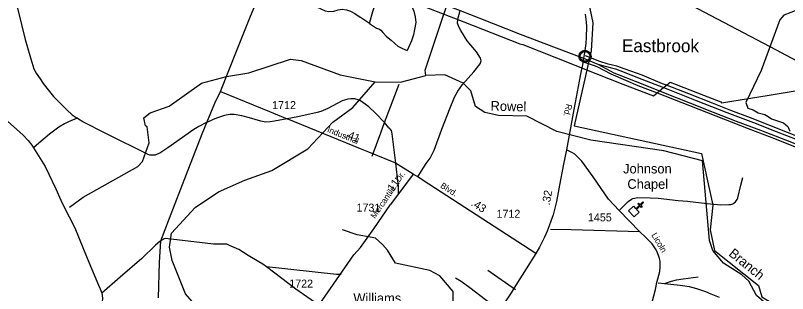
# Model space of a CAD drawing. Extents: x 2104537 to 2336408, y 34176 to 229611.
# Drawn here: x 2278778 to 2290829, y 188935 to 193279 of the extents above; entities that cross this region are included whole.
import ezdxf

# ---------------------------------------------------------------- set-up
doc = ezdxf.new("R2010")
doc.units = 0
for name, color, linetype in [('Exist Boundary Political City Limit New', 7, 'Continuous'), ('Exist Civil Demographics City Label', 7, 'Continuous'), ('Exist Civil Demographics Community CELL', 7, 'Continuous'), ('Exist Cultural Cemetery Label', 7, 'Continuous'), ('Exist Cultural Church CELL', 7, 'Continuous'), ('Exist Cultural Church Label', 7, 'Continuous'), ('Exist Hydrographic Creek Single Shore', 7, 'Continuous'), ('Exist Hydrographic Misc Water Feature', 7, 'Continuous'), ('Exist Railroad Mainline', 7, 'Continuous'), ('Exist Railroad Siding', 7, 'Continuous'), ('Exist Road Non-System Type 51', 7, 'Continuous'), ('Exist Road Secondary Mileage Hundredths English Label', 7, 'Continuous'), ('Exist Road Secondary Type 51 Attributed', 7, 'Continuous'), ('Exist Road Secondary Type 51 Label', 7, 'Continuous'), ('Exist Road Secondary Type 51 Number Label', 7, 'Continuous'), ('Exist Utilities Electrical Transmission Line', 7, 'Continuous'), ('Map Preparation Boundary City Limit Buffer Line', 7, 'Continuous'), ('Old_Level_32', 7, 'Continuous')]:
    doc.layers.add(name, color=color, linetype=linetype)

msp = doc.modelspace()

# ---------------------------------------------------------------- linework, layer by layer
at = {"layer": 'Exist Boundary Political City Limit New'}
for points in [[(2287615, 194018), (2287792, 193164), (2287765, 192726), (2287496, 191556), (2289487, 191125), (2289664, 190317), (2289622, 189932)], [(2289622, 189932), (2289691, 189609), (2290376, 189063), (2290430, 188886), (2290745, 188693), (2290952, 187793), (2290656, 186877), (2290818, 186169), (2291264, 186031)]]:
    msp.add_lwpolyline(points, dxfattribs=at)
at = {"layer": 'Exist Civil Demographics Community CELL'}
msp.add_lwpolyline([(2287589, 192652), (2287590, 192658), (2287592, 192664), (2287595, 192671), (2287598, 192677), (2287601, 192683), (2287605, 192688), (2287609, 192692), (2287614, 192697), (2287619, 192702), (2287625, 192705), (2287629, 192708), (2287635, 192711), (2287640, 192713), (2287646, 192715), (2287650, 192716), (2287655, 192717), (2287659, 192717), (2287665, 192718), (2287670, 192717), (2287675, 192717), (2287680, 192716), (2287685, 192715), (2287690, 192714), (2287695, 192712), (2287702, 192709), (2287708, 192706), (2287713, 192702), (2287719, 192698), (2287722, 192695), (2287726, 192691), (2287730, 192686), (2287733, 192681), (2287736, 192676), (2287738, 192671), (2287741, 192666), (2287742, 192661), (2287743, 192657), (2287744, 192651), (2287745, 192646), (2287745, 192640), (2287745, 192634), (2287745, 192628), (2287744, 192623), (2287742, 192617), (2287740, 192611), (2287738, 192606), (2287735, 192600), (2287731, 192594), (2287728, 192590), (2287724, 192585), (2287718, 192580), (2287713, 192576), (2287708, 192572), (2287704, 192570), (2287697, 192567), (2287690, 192564), (2287684, 192563), (2287678, 192561), (2287673, 192561), (2287669, 192561), (2287663, 192561), (2287659, 192561), (2287653, 192562), (2287647, 192563), (2287643, 192564), (2287637, 192566), (2287633, 192568), (2287629, 192570), (2287622, 192574), (2287617, 192579), (2287612, 192583), (2287607, 192588), (2287604, 192592), (2287601, 192596), (2287597, 192603), (2287595, 192607), (2287594, 192611), (2287591, 192619), (2287589, 192626), (2287589, 192631), (2287588, 192638), (2287588, 192642), (2287589, 192649)], close=True, dxfattribs=at)
for radius in [94.3, 76.7]:
    msp.add_circle((2287667, 192640), radius, dxfattribs=at)
at = {"layer": 'Exist Cultural Church CELL'}
msp.add_lwpolyline([(2288422, 190302), (2288462, 190261), (2288516, 190314), (2288494, 190337), (2288505, 190348), (2288528, 190325), (2288571, 190367), (2288582, 190356), (2288539, 190314), (2288561, 190291), (2288550, 190280), (2288527, 190303), (2288473, 190250), (2288513, 190208), (2288436, 190134), (2288345, 190228)], close=True, dxfattribs=at)
at = {"layer": 'Exist Hydrographic Creek Single Shore'}
for points in [[(2291941, 194170), (2291923, 194099), (2291930, 193962), (2291948, 193853), (2291930, 193792), (2291880, 193737), (2291778, 193694), (2291717, 193672), (2291326, 193497), (2290878, 193323), (2290773, 193283), (2290708, 193212), (2290415, 192420), (2290180, 191918), (2290209, 191832), (2290292, 191803), (2290368, 191759), (2290473, 191730), (2290527, 191701), (2290578, 191665), (2290657, 191636), (2290766, 191600), (2290834, 191546), (2290863, 191473)], [(2290842, 188228), (2290739, 188509), (2290621, 188665), (2290344, 188907), (2290225, 189129), (2290116, 189229), (2289831, 189409), (2289663, 189606), (2289611, 189764), (2289500, 191006), (2288898, 191165), (2287756, 191329), (2287230, 191467), (2286761, 191705), (2286319, 191717), (2286102, 191764), (2285960, 191855), (2285883, 192103), (2285765, 192220), (2285480, 192350), (2285181, 192340)], [(2285994, 188191), (2285959, 188442), (2285656, 188663), (2285608, 188770), (2285611, 188966), (2285404, 189210), (2285247, 189297), (2284709, 189409), (2284583, 189614), (2284508, 189702), (2284400, 189802), (2284343, 189810), (2284112, 189852), (2283885, 189933)]]:
    msp.add_lwpolyline(points, dxfattribs=at)
at = {"layer": 'Exist Hydrographic Misc Water Feature'}
for points in [[(2290557, 192789), (2287577, 194359), (2286800, 194611), (2286383, 194674), (2284549, 194822), (2284408, 194805)], [(2285181, 192340), (2285171, 192422), (2285755, 194175), (2284433, 194771), (2284408, 194805)], [(2293118, 191474), (2293027, 191479), (2290557, 192789)], [(2279619, 190286), (2279834, 190440), (2280688, 190921), (2280762, 190999), (2280867, 191289), (2280832, 191539), (2280807, 191555), (2280780, 191681), (2280880, 191757), (2281179, 191860), (2281683, 192221), (2282074, 192325), (2282423, 192380), (2283071, 192594), (2283238, 192577), (2283848, 192352), (2284390, 192240)], [(2284390, 192240), (2284790, 192236), (2285181, 192340)], [(2281641, 188689), (2281431, 188929), (2281226, 189451), (2281183, 189659), (2281214, 189878), (2281585, 190281), (2281949, 190526), (2282356, 190705), (2282779, 190858), (2283342, 191198), (2283730, 191610), (2284044, 191843), (2284390, 192240)]]:
    msp.add_lwpolyline(points, dxfattribs=at)
at = {"layer": 'Exist Railroad Mainline'}
msp.add_line((2287646, 192614), (2287870, 192518), dxfattribs=at)
for points in [[(2277817, 196438), (2278159, 196303), (2278160, 196303), (2278727, 196082), (2279326, 195851), (2280156, 195531), (2281052, 195171), (2281669, 194930), (2282343, 194668), (2283047, 194394), (2283682, 194148), (2284159, 193961), (2284286, 193911), (2284887, 193682), (2285524, 193431), (2285717, 193356), (2286012, 193241), (2286657, 192986), (2287217, 192773), (2287646, 192614)], [(2287870, 192518), (2288059, 192466), (2288143, 192445), (2288211, 192420), (2288555, 192282), (2288892, 192152), (2288961, 192125), (2289403, 191952), (2289881, 191765), (2290295, 191605), (2290650, 191466), (2290972, 191340)]]:
    msp.add_lwpolyline(points, dxfattribs=at)
at = {"layer": 'Exist Railroad Siding'}
msp.add_lwpolyline([(2287870, 192518), (2288061, 192412), (2288118, 192381), (2288184, 192356), (2288449, 192253), (2288831, 192100), (2288895, 192074), (2289315, 191907), (2289669, 191767), (2290026, 191629), (2290406, 191486), (2290798, 191336), (2291366, 191113)], dxfattribs=at)
at = {"layer": 'Exist Road Non-System Type 51'}
for p, q in [((2284164, 189657), (2284060, 189540)), ((2286152, 189303), (2286584, 189000)), ((2288809, 189101), (2288908, 189092))]:
    msp.add_line(p, q, dxfattribs=at)
for points in [[(2284159, 193769), (2284162, 193768), (2284327, 193701), (2284462, 193654), (2284762, 193540), (2284860, 193504), (2284923, 193463), (2284964, 193421), (2284995, 193344), (2285016, 193256), (2285026, 193167), (2285005, 193059), (2284990, 192976), (2284959, 192883), (2284894, 192730)], [(2281979, 192089), (2282236, 192747), (2282449, 193269), (2282599, 193633)], [(2284437, 193610), (2284353, 193335), (2284306, 193167), (2284304, 193155)], [(2278812, 193395), (2278872, 193136), (2278932, 192902), (2279004, 192653), (2279066, 192446), (2279101, 192376), (2279162, 192287), (2279213, 192216), (2279290, 192115), (2279373, 192014), (2279481, 191901), (2279578, 191807), (2279665, 191729), (2279742, 191672)], [(2283468, 193416), (2283546, 193380), (2283613, 193349), (2283670, 193338), (2283748, 193344), (2283815, 193364), (2283877, 193375), (2283944, 193369), (2284007, 193344), (2284074, 193307), (2284160, 193252)], [(2285682, 193213), (2285686, 193243), (2285712, 193336), (2285717, 193356)], [(2284160, 193252), (2284162, 193250), (2284286, 193167), (2284304, 193155)], [(2285056, 190758), (2285117, 190851), (2285189, 190965), (2285251, 191048), (2285313, 191177), (2285432, 191503), (2285562, 191834), (2285629, 192005), (2285681, 192098), (2285753, 192202), (2285934, 192399), (2286033, 192523), (2286048, 192570), (2286038, 192611), (2285976, 192709), (2285826, 192880), (2285727, 193046), (2285696, 193103), (2285675, 193160), (2285682, 193213)], [(2284304, 193155), (2284415, 193079), (2284462, 193064), (2284483, 193048), (2284514, 193012), (2284571, 192950), (2284643, 192893), (2284700, 192841), (2284747, 192800), (2284819, 192764), (2284894, 192730)], [(2288938, 192190), (2288878, 192213), (2288559, 192344), (2288293, 192442), (2288162, 192485), (2288030, 192519), (2287900, 192560), (2287673, 192646)], [(2277015, 191901), (2277136, 192049), (2277201, 192142), (2277277, 192246), (2277400, 192402), (2277422, 192424), (2277461, 192453), (2277483, 192463), (2277517, 192470), (2277561, 192472), (2277597, 192471), (2277631, 192466), (2277665, 192455), (2277705, 192433), (2277748, 192400), (2277849, 192310), (2277945, 192234), (2278286, 191948), (2278796, 191504), (2278899, 191410), (2278975, 191326), (2279034, 191251), (2279061, 191209)], [(2287655, 192550), (2287808, 192497), (2287852, 192479), (2288069, 192366), (2288298, 192266), (2288491, 192185), (2288792, 192068)], [(2284503, 191642), (2284539, 191605), (2284769, 192205)], [(2293055, 190579), (2292741, 190699), (2291922, 191022), (2291637, 191137), (2291477, 191197), (2290827, 191450), (2290249, 191681), (2289942, 191796), (2289655, 191908), (2289290, 192054), (2288938, 192190)], [(2281767, 191607), (2281890, 191910), (2281979, 192089)], [(2281979, 192089), (2282743, 191778), (2283020, 191664)], [(2284162, 191945), (2284158, 191947), (2284128, 191960), (2284073, 191976), (2284014, 191977), (2283967, 191971), (2283914, 191958), (2283878, 191943), (2283652, 191823), (2283544, 191779), (2283489, 191762), (2283187, 191695), (2283020, 191664)], [(2288792, 192068), (2290212, 191514), (2290650, 191347), (2291442, 191031), (2292002, 190812), (2292114, 190765), (2293061, 190401)], [(2284539, 191605), (2284397, 191754), (2284294, 191849), (2284237, 191894), (2284162, 191945)], [(2279742, 191672), (2279604, 191615), (2279541, 191584), (2279453, 191535), (2279311, 191427), (2279143, 191283), (2279061, 191209)], [(2281767, 191607), (2281761, 191605), (2281639, 191542), (2281564, 191499), (2281155, 191212), (2281079, 191161), (2281029, 191130), (2280989, 191112), (2280957, 191099), (2280931, 191095), (2280877, 191098), (2280851, 191108), (2280199, 191430), (2279830, 191619), (2279760, 191658), (2279742, 191672)], [(2283020, 191664), (2282820, 191628), (2282752, 191619), (2282684, 191614), (2282610, 191630), (2282432, 191681), (2282311, 191712), (2282191, 191733), (2282163, 191734), (2282125, 191733), (2282041, 191717), (2281932, 191680), (2281864, 191653), (2281767, 191607)], [(2284605, 191525), (2284539, 191605), (2284503, 191642)], [(2281047, 189760), (2281180, 190115), (2281449, 190800), (2281694, 191429), (2281767, 191607)], [(2284343, 191083), (2284483, 191448), (2284539, 191605)], [(2284605, 191525), (2284640, 191481), (2284651, 191429), (2284710, 190971)], [(2279061, 191209), (2279242, 190922), (2279408, 190569), (2279485, 190396), (2279568, 190220), (2279618, 190133), (2279705, 189962), (2279895, 189487), (2280075, 189065), (2280101, 189011), (2280127, 188942)], [(2284710, 190971), (2284722, 190880), (2284753, 190608), (2284752, 190506), (2284751, 190486)], [(2288200, 190231), (2288342, 190371), (2288394, 190411), (2288416, 190421), (2288492, 190434), (2288682, 190431), (2288808, 190424), (2289120, 190389), (2289268, 190376), (2289575, 190343), (2289789, 190323), (2289911, 190324), (2289943, 190328), (2289973, 190339), (2289996, 190351), (2290014, 190367), (2290044, 190405), (2290054, 190431), (2290098, 190626), (2290131, 190750)], [(2284164, 189657), (2284370, 189946), (2284633, 190325)], [(2287127, 189942), (2287454, 189935), (2288518, 189906)], [(2281047, 189760), (2281032, 189748), (2280964, 189689), (2280751, 189485), (2280411, 189192), (2280127, 188942)], [(2281012, 188871), (2281025, 189421), (2281047, 189760)], [(2283513, 188752), (2283154, 189004), (2282695, 189350), (2282639, 189395), (2282578, 189429), (2282409, 189530), (2282264, 189625), (2282118, 189687), (2282079, 189704), (2281870, 189709), (2281121, 189794), (2281099, 189789), (2281081, 189781), (2281061, 189770), (2281047, 189760)], [(2283861, 189232), (2283788, 189232), (2282695, 189350)], [(2286359, 188650), (2285872, 189026), (2285735, 189125), (2285646, 189176)], [(2288908, 189092), (2289019, 189128), (2289095, 189149), (2289199, 189167), (2289432, 189194)], [(2288908, 189092), (2289152, 189068), (2289224, 189057), (2289294, 189043), (2289408, 189012), (2289550, 188965), (2289631, 188930), (2289761, 188877)], [(2280127, 188942), (2280136, 188862), (2280127, 188736), (2280091, 188463)]]:
    msp.add_lwpolyline(points, dxfattribs=at)
at = {"layer": 'Exist Road Secondary Type 51 Attributed'}
msp.add_line((2284985, 190801), (2284633, 190325), dxfattribs=at)
for points in [[(2287670, 193297), (2287688, 193174), (2287692, 193106), (2287688, 192932), (2287682, 192843), (2287662, 192697), (2287646, 192614)], [(2287646, 192614), (2287628, 192510), (2287610, 192413), (2287594, 192334), (2287484, 191755), (2287379, 191179)], [(2284985, 190801), (2284710, 190971), (2284691, 190983), (2284292, 191146), (2284162, 191198), (2283020, 191664)], [(2287379, 191179), (2287331, 190955), (2287313, 190847), (2287285, 190713), (2287223, 190372), (2287170, 190165), (2287136, 190066), (2287109, 189991), (2287076, 189909), (2287035, 189814), (2286958, 189660), (2286900, 189560)], [(2288682, 188679), (2288766, 189000), (2288791, 189107), (2288835, 189279), (2288842, 189349), (2288841, 189439), (2288832, 189481), (2288817, 189529), (2288788, 189595), (2288769, 189634), (2288714, 189712), (2288617, 189811), (2288518, 189906), (2288200, 190231), (2288036, 190412), (2287794, 190757), (2287619, 191004), (2287542, 191083), (2287511, 191113), (2287473, 191135), (2287441, 191150), (2287379, 191179)], [(2286900, 189560), (2285144, 190703), (2285056, 190758), (2284985, 190801)], [(2282342, 186945), (2282358, 187052), (2282384, 187111), (2282447, 187215), (2284060, 189540)], [(2286900, 189560), (2286751, 189321), (2286590, 189068), (2286513, 188948), (2286321, 188653), (2285942, 188056), (2285827, 187878), (2285741, 187747), (2285709, 187691), (2285664, 187622)]]:
    msp.add_lwpolyline(points, dxfattribs=at)
at = {"layer": 'Exist Utilities Electrical Transmission Line'}
for p, q in [((2288792, 192068), (2288831, 192100)), ((2288831, 192100), (2288892, 192152)), ((2288892, 192152), (2288938, 192190))]:
    msp.add_line(p, q, dxfattribs=at)
for points in [[(2284159, 193805), (2284980, 193487), (2285682, 193213)], [(2285682, 193213), (2285775, 193177), (2286651, 192837), (2286697, 192825), (2287471, 192518), (2287638, 192452)], [(2287638, 192452), (2288258, 192207), (2288738, 192023), (2288792, 192068)], [(2288938, 192190), (2288996, 192238), (2289518, 192036), (2289789, 191927), (2289796, 191913), (2290544, 192036), (2291231, 192146), (2291819, 192241), (2292556, 192359), (2292983, 192433)]]:
    msp.add_lwpolyline(points, dxfattribs=at)
at = {"layer": 'Map Preparation Boundary City Limit Buffer Line'}
for points in [[(2287615, 194018), (2287792, 193164), (2287765, 192726), (2287496, 191556), (2289487, 191125), (2289664, 190317), (2289622, 189932)], [(2289622, 189932), (2289691, 189609), (2290376, 189063), (2290430, 188886), (2290745, 188693), (2290952, 187793), (2290656, 186877), (2290818, 186169), (2291264, 186031)]]:
    msp.add_lwpolyline(points, dxfattribs=at)

# ---------------------------------------------------------------- texts
at = {"layer": 'Exist Civil Demographics City Label'}
msp.add_text('Eastbrook', height=200, rotation=359.8, dxfattribs=at).set_placement((2288243, 192707))
at = {"layer": 'Exist Cultural Cemetery Label'}
msp.add_text('Williams', height=150, dxfattribs=at).set_placement((2284052, 188789))
at = {"layer": 'Exist Cultural Church Label'}
for s, p in [('Johnson', (2288262, 190811)), ('Chapel', (2288329, 190571))]:
    msp.add_text(s, height=150, dxfattribs=at).set_placement(p)
at = {"layer": 'Exist Road Secondary Mileage Hundredths English Label'}
for s, rotation, p in [('.41', 337.8068, (2283910, 191380)), ('.11', 53.5531, (2284643, 190481)), ('.32', 79.6456, (2287115, 190309)), ('.43', 326.9322, (2285879, 190318))]:
    msp.add_text(s, height=125, rotation=rotation, dxfattribs=at).set_placement(p)
at = {"layer": 'Exist Road Secondary Type 51 Label'}
for s, rotation, p in [('Rd.', 255.9561, (2287377, 191903)), ('Industrial', 337.8068, (2283635, 191462)), ('Dr.', 53.3919, (2284770, 190668)), ('Blvd.', 327.459, (2285401, 190597)), ('Mercantile', 55.5111, (2284390, 190098)), ('Licoln', 300.9857, (2288700, 189849))]:
    msp.add_text(s, height=95, rotation=rotation, dxfattribs=at).set_placement(p)
at = {"layer": 'Exist Road Secondary Type 51 Number Label'}
for s, p in [('1712', (2282784, 191816)), ('1731', (2284101, 190215)), ('1712', (2286286, 190118)), ('1455', (2287713, 190063)), ('1722', (2283051, 189028))]:
    msp.add_text(s, height=125, dxfattribs=at).set_placement(p)
at = {"layer": 'Old_Level_32'}
for s, rotation, p in [('Rowel', 358.4623, (2286192, 191793)), ('Branch', 320.9224, (2289899, 189538))]:
    msp.add_text(s, height=150, rotation=rotation, dxfattribs=at).set_placement(p)

doc.saveas('drawing.dxf')
